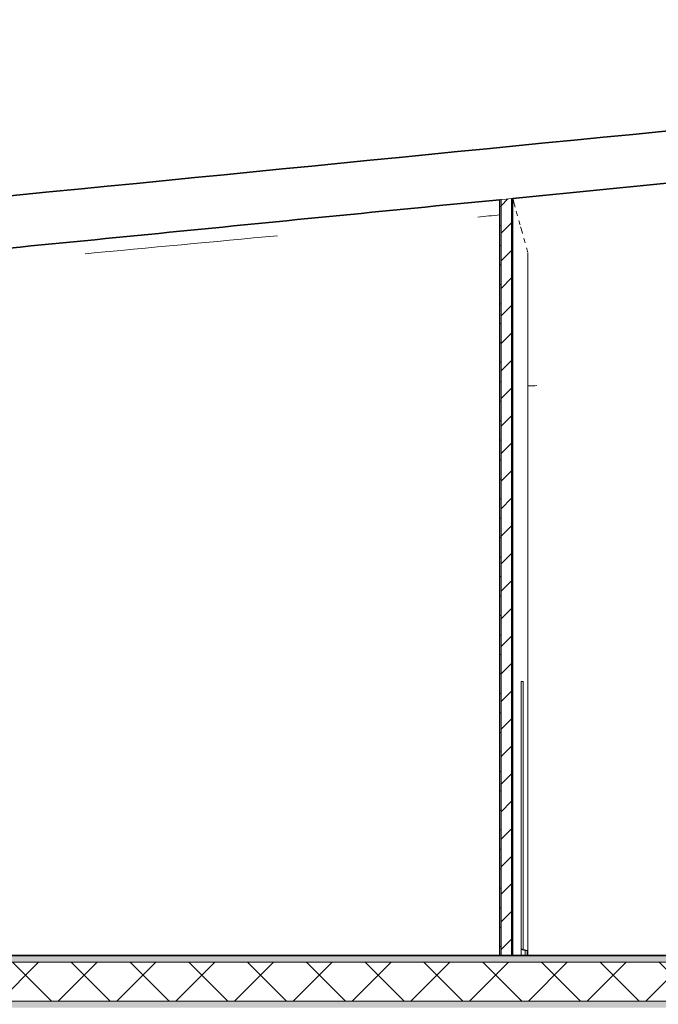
# Model space of a CAD drawing. Header units: inches. Extents: x 424 to 2043, y -237 to 445.
# Tile 693 of 965: x 843.51 to 848.43, y 228.32 to 235.91. Entities that reach past the tile are written whole.
import ezdxf

# ---------------------------------------------------------------- set-up
doc = ezdxf.new("R2010")
doc.units = ezdxf.units.IN
doc.header["$MEASUREMENT"] = 0
for name, color, linetype, lineweight in [('A-DOOR', 31, 'Continuous', 9), ('A-FLOR', 192, 'Continuous', 9), ('A-FLOR-MCUT', 51, 'Continuous', 9), ('A-FLOR-PATT', 8, 'Continuous', 35), ('A-ROOF', 132, 'Continuous', 9), ('A-WALL', 113, 'Continuous', 9), ('A-WALL-PATT', 111, 'Continuous', 25)]:
    doc.layers.add(name, color=color, linetype=linetype, lineweight=lineweight)

# ---------------------------------------------------------------- blocks, each defined once
blk = doc.blocks.new('ExtDbl _3_ - 1810 x 2110mm-234609-Section 1')
at = {"layer": 'A-DOOR'}
for p, q in [((-129.4986, 13.6473), (-129.5145, 13.6519)), ((-129.4847, 13.6386), (-129.5147, 13.6473)), ((-129.5147, 13.6473), (-129.5147, 13.6)), ((-129.4983, 13.6473), (-129.4986, 13.6473)), ((-129.4983, 13.6473), (-129.4683, 13.6386)), ((-129.4847, 13.6), (-129.4847, 13.6386)), ((-129.4683, 13.6386), (-129.4847, 13.6386)), ((-129.4683, 13.6386), (-129.4683, 13.6))]:
    blk.add_line(p, q, dxfattribs=at)

msp = doc.modelspace()

# ---------------------------------------------------------------- hatches: boundary and pattern name
at = {"layer": 'A-FLOR-PATT', "lineweight": 9}
h = msp.add_hatch(dxfattribs=at)
h.set_pattern_fill('FP_2', color=256, style=0, pattern_type=2)
h.set_pattern_definition([(0, (853.73654, 227.41621), (0.406, 0.102), [0.034, -0.271, 0.034, -0.271, -1.626]), (0, (853.73654, 227.41621), (0.406, 0.102), [-0.61, 0.034, -0.576, 0.034, -0.271, -0.711]), (0, (853.73654, 227.41621), (0.406, 0.102), [-1.524, 0.034, -0.17, 0.034, -0.474]), (120, (853.88954, 227.46721), (-0.2913346, 0.3006063), [0.034, -0.271, 0.034, -0.271, -1.626]), (120, (853.88954, 227.46721), (-0.2913346, 0.3006063), [-0.61, 0.034, -0.576, 0.034, -0.271, -0.711]), (120, (853.88954, 227.46721), (-0.2913346, 0.3006063), [-1.524, 0.034, -0.17, 0.034, -0.474]), (240, (853.94054, 227.67021), (-0.1146654, -0.4026063), [0.034, -0.271, 0.034, -0.271, -1.626]), (240, (853.94054, 227.67021), (-0.1146654, -0.4026063), [-0.61, 0.034, -0.576, 0.034, -0.271, -0.711]), (240, (853.94054, 227.67021), (-0.1146654, -0.4026063), [-1.524, 0.034, -0.17, 0.034, -0.474])])
h.paths.add_polyline_path([(849.9196, 228.6472), (857.2188, 228.6472), (857.2188, 228.6972), (825.7654, 228.6972), (825.7654, 228.6472), (849.6343, 228.6472)], flags=0)
h = msp.add_hatch(dxfattribs=at)
h.set_pattern_fill('FP_3', color=256, style=0, pattern_type=2)
h.set_pattern_definition([(45, (853.73654, 227.4162), (-0.226274, 0.226274), []), (135, (853.73654, 227.4162), (-0.226274, -0.226274), [])])
h.paths.add_polyline_path([(847.6366, 228.3472), (857.2188, 228.3472), (857.2188, 228.6472), (825.7654, 228.6472), (825.7654, 228.3472), (846.495, 228.3472)], flags=0)
h = msp.add_hatch(dxfattribs=at)
h.set_pattern_fill('FP_1', color=256, style=0, pattern_type=2)
h.set_pattern_definition([(108.435, (853.84554, 227.41621), (-0.41678894, 0.83294356), [0.158, -1.159]), (139.399, (853.795544, 227.56621), (-2.49915805, 2.08284494), [0.077, -3.763]), (136.848, (854.153544, 227.616212), (-6.247659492, 5.831057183), [0.183, -8.952]), (109.983, (854.020544, 227.741212), (-1.24974819, 3.331484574), [0.098, -4.778]), (90, (853.98654, 227.4162), (-0.416, 0.417), [0.083, -0.333]), (118.443, (853.986544, 227.500212), (2.9159587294, -5.414786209), [0.227, -11.141]), (84.289, (853.878544, 227.69921), (-0.416051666, -3.74820264), [0.084, -4.102]), (129.806, (853.886544, 227.78321), (1.66603147, -2.08199523), [0.065, -3.188])])
h.paths.add_polyline_path([(840.2166, 228.2972), (857.2188, 228.2972), (857.2188, 228.3472), (825.7654, 228.3472), (825.7654, 228.2972), (839.6458, 228.2972)], flags=0)
at = {"layer": 'A-WALL-PATT', "lineweight": 9}
h = msp.add_hatch(dxfattribs=at)
h.set_pattern_fill('FP_5', color=256, style=0, pattern_type=2)
h.set_pattern_definition([(0, (853.73654, 227.41621), (0, 0.15), []), (90, (853.73654, 227.41621), (-0.15, 9e-18), [])])
h.paths.add_polyline_path([(847.2164, 228.6972), (847.2164, 234.5199), (847.2064, 234.5189), (847.2064, 228.6972)], flags=0)
h = msp.add_hatch(dxfattribs=at)
h.set_pattern_fill('FP_6', color=256, style=0, pattern_type=2)
h.set_pattern_definition([(45, (853.73654, 227.41621), (-0.106066, 0.106066), [])])
h.paths.add_polyline_path([(847.2964, 228.6972), (847.2964, 234.5278), (847.2164, 234.5199), (847.2164, 228.6972)], flags=0)
h = msp.add_hatch(dxfattribs=at)
h.set_pattern_fill('FP_7', color=256, style=0, pattern_type=2)
h.set_pattern_definition([(45, (853.73654, 227.4162), (-0.212132, 0.212132), []), (135, (853.73654, 227.4162), (-0.212132, -0.212132), [])])
h.paths.add_polyline_path([(847.3064, 228.6972), (847.3064, 234.5288), (847.2964, 234.5278), (847.2964, 228.6972)], flags=0)

# ---------------------------------------------------------------- linework, layer by layer
at = {"layer": 'A-FLOR', "lineweight": 35}
msp.add_line((825.7654, 228.6972), (857.2188, 228.6972), dxfattribs=at)
at = {"layer": 'A-FLOR-MCUT'}
for p, q in [((857.2188, 228.6472), (825.7654, 228.6472)), ((857.2188, 228.3472), (825.7654, 228.3472))]:
    msp.add_line(p, q, dxfattribs=at)
at = {"layer": 'A-ROOF', "lineweight": 35}
msp.add_open_spline([(824.8624, 232.6972), (830.8536, 233.2983), (841.6385, 234.3737), (852.4246, 235.4359), (857.2188, 235.905)], degree=3, knots=[-1, -1, -1, -1, -0.444444, 0, 0, 0, 0], dxfattribs=at)
for points in [[(847.3064, 234.5288), (848.4078, 234.6374), (850.6105, 234.8544), (853.9146, 235.1791), (856.1174, 235.3949), (857.2188, 235.5027)], [(839.3308, 233.7393), (840.2058, 233.8262), (841.9559, 233.9998), (844.5812, 234.2597), (846.3313, 234.4325), (847.2064, 234.5189)]]:
    msp.add_open_spline(points, degree=3, dxfattribs=at)
at = {"layer": 'A-WALL', "lineweight": 25}
for p, q in [((847.2064, 228.6972), (847.2064, 234.5189)), ((847.3064, 228.6972), (847.3064, 234.5288))]:
    msp.add_line(p, q, dxfattribs=at)
at = {"layer": 'A-WALL'}
for p, q in [((847.2164, 234.5199), (847.2164, 228.6972)), ((847.2964, 234.5278), (847.2964, 228.6972)), ((847.4236, 228.6972), (847.4236, 234.1058)), ((847.372, 228.7444), (847.372, 230.8072)), ((847.372, 230.8072), (847.388, 230.8072)), ((847.388, 230.8072), (847.388, 228.7445))]:
    msp.add_line(p, q, dxfattribs=at)
at = {"layer": 'A-WALL', "flags": 128}
for points in [[(847.2164, 234.5199), (847.2114, 234.5194), (847.2064, 234.5189)], [(847.2964, 234.5278), (847.2564, 234.5238), (847.2164, 234.5199)], [(847.3064, 234.5288), (847.3014, 234.5283), (847.2964, 234.5278)]]:
    msp.add_lwpolyline(points, dxfattribs=at)
at = {"layer": 'A-WALL'}
for points in [[(847.3252, 234.4614), (847.319, 234.4839), (847.3127, 234.5063), (847.3064, 234.5288)], [(847.2066, 234.4011), (847.1505, 234.3959), (847.0944, 234.3906), (847.0383, 234.3854)], [(847.3439, 234.394), (847.3405, 234.4065), (847.337, 234.419), (847.3335, 234.4315)], [(845.4955, 234.2412), (845.002, 234.1951), (844.5085, 234.1489), (844.015, 234.1027)], [(847.3817, 234.2578), (847.377, 234.2748), (847.3723, 234.2919), (847.3675, 234.3089)], [(847.4015, 234.186), (847.3982, 234.1979), (847.3949, 234.2098), (847.3916, 234.2217)], [(847.422, 234.1118), (847.4186, 234.124), (847.4152, 234.1363), (847.4118, 234.1485)], [(847.4933, 233.0867), (847.4701, 233.0859), (847.4468, 233.0852), (847.4236, 233.0845)]]:
    msp.add_open_spline(points, degree=3, dxfattribs=at)
msp.add_open_spline([(847.3629, 234.3256), (847.3608, 234.3331), (847.3577, 234.3443), (847.3546, 234.3555), (847.3536, 234.3592)], degree=3, knots=[0.51824798, 0.51824798, 0.51824798, 0.51824798, 0.57142857, 0.59779421, 0.59779421, 0.59779421, 0.59779421], dxfattribs=at)

# ---------------------------------------------------------------- block references
at = {"layer": 'A-DOOR'}
msp.add_blockref('ExtDbl _3_ - 1810 x 2110mm-234609-Section 1', (976.8865, 215.0972), dxfattribs=at)

doc.saveas('drawing.dxf')
